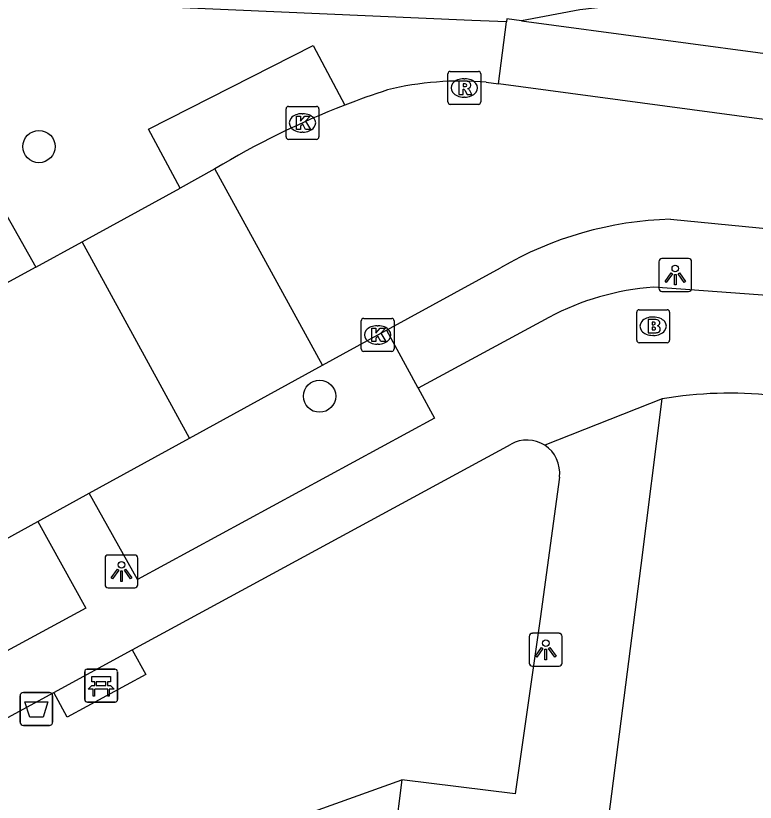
# Model space of a CAD drawing. Extents: x 161258 to 161838, y 380836 to 381727.
# Drawn here: x 161576.22 to 161598.69, y 381648.66 to 381672.56 of the extents above; entities that cross this region are included whole.
import ezdxf

# ---------------------------------------------------------------- set-up
doc = ezdxf.new("R2010")
doc.units = 0
for name, color, linetype in [('IMGEO_Afvalbak', 7, 'Continuous'), ('IMGEO_Bank', 7, 'Continuous'), ('IMGEO_Berm_groen', 7, 'Continuous'), ('IMGEO_Boom', 7, 'Continuous'), ('IMGEO_Brandkraan', 7, 'Continuous'), ('IMGEO_Groenvoorziening', 7, 'Continuous'), ('IMGEO_Kolk', 7, 'Continuous'), ('IMGEO_Lichtpunt', 7, 'Continuous'), ('IMGEO_Parkeervlak_halfverhard', 7, 'Continuous'), ('IMGEO_Parkeervlak_open', 7, 'Continuous'), ('IMGEO_Rijbaan_lokaal_open', 7, 'Continuous'), ('IMGEO_Rioolput', 7, 'Continuous'), ('IMGEO_Voetpad_open', 7, 'Continuous')]:
    doc.layers.add(name, color=color, linetype=linetype)

msp = doc.modelspace()

# ---------------------------------------------------------------- linework, layer by layer
at = {"layer": 'IMGEO_Afvalbak'}
for p, q in [((161576.449, 381652.001), (161577.239, 381652.001)), ((161577.239, 381652.001), (161576.449, 381652.001)), ((161576.349, 381651.101), (161576.349, 381651.901)), ((161576.349, 381651.901), (161576.349, 381651.101)), ((161577.339, 381651.901), (161577.339, 381651.101)), ((161577.339, 381651.101), (161577.339, 381651.901)), ((161577.239, 381651.001), (161576.449, 381651.001)), ((161576.449, 381651.001), (161577.239, 381651.001))]:
    msp.add_line(p, q, dxfattribs=at)
msp.add_lwpolyline([(161576.492, 381651.715), (161577.196, 381651.715), (161577.047, 381651.245), (161576.641, 381651.245), (161576.492, 381651.715)], dxfattribs=at)
for centre, start, end in [((161576.449, 381651.901), 90, 180), ((161576.449, 381651.901), 90, 180), ((161577.239, 381651.901), 0, 90), ((161577.239, 381651.901), 360, 90), ((161576.449, 381651.101), 180, 270), ((161576.449, 381651.101), 180, 270), ((161577.239, 381651.101), 270, 0), ((161577.239, 381651.101), 270, 0)]:
    msp.add_arc(centre, 0.1, start, end, dxfattribs=at)
at = {"layer": 'IMGEO_Bank'}
for p, q in [((161578.387, 381652.706), (161579.228, 381652.706)), ((161579.228, 381652.706), (161578.387, 381652.706)), ((161578.312, 381651.781), (161578.312, 381652.622)), ((161578.312, 381652.622), (161578.312, 381651.781)), ((161579.312, 381652.631), (161579.312, 381651.79)), ((161579.312, 381651.79), (161579.312, 381652.631)), ((161578.621, 381652.212), (161578.621, 381652.318)), ((161578.665, 381652.318), (161578.665, 381652.212)), ((161578.953, 381652.324), (161578.671, 381652.324)), ((161578.671, 381652.206), (161578.953, 381652.206)), ((161578.959, 381652.212), (161578.959, 381652.318)), ((161579.003, 381652.318), (161579.003, 381652.212)), ((161579.009, 381652.104), (161578.616, 381652.104)), ((161579.237, 381651.706), (161578.396, 381651.706)), ((161578.396, 381651.706), (161579.237, 381651.706))]:
    msp.add_line(p, q, dxfattribs=at)
for points in [[(161578.615, 381652.324), (161578.529, 381652.324), (161578.529, 381652.485), (161579.092, 381652.485), (161579.092, 381652.324), (161579.009, 381652.324)], [(161578.559, 381652.104), (161578.417, 381652.104), (161578.529, 381652.206), (161578.615, 381652.206)], [(161579.009, 381652.206), (161579.092, 381652.206), (161579.204, 381652.104), (161579.065, 381652.104)], [(161578.609, 381652.097), (161578.609, 381651.89), (161578.566, 381651.89), (161578.566, 381652.097)], [(161579.059, 381652.097), (161579.059, 381651.89), (161579.015, 381651.89), (161579.015, 381652.097)]]:
    msp.add_lwpolyline(points, dxfattribs=at)
for centre, radius, start, end in [((161578.39, 381652.628), 0.0779, 92.4484, 184.2845), ((161578.39, 381652.628), 0.0779, 92.4484, 184.2845), ((161579.234, 381652.628), 0.0779, 2.4484, 94.2845), ((161579.234, 381652.628), 0.0779, 2.4484, 94.2845), ((161578.614, 381652.317), 0.00671, 2.8957, 87.1043), ((161578.614, 381652.213), 0.00671, 272.8957, 357.1043), ((161578.671, 381652.317), 0.00671, 92.8957, 177.1043), ((161578.671, 381652.213), 0.00671, 182.8957, 267.1043), ((161578.953, 381652.317), 0.00671, 2.8957, 87.1043), ((161578.953, 381652.213), 0.00671, 272.8957, 357.1043), ((161579.01, 381652.317), 0.00671, 92.8957, 177.1043), ((161579.01, 381652.213), 0.00671, 182.8957, 267.1043), ((161578.559, 381652.097), 0.00671, 2.8957, 87.1043), ((161578.616, 381652.097), 0.00671, 92.8957, 177.1043), ((161579.008, 381652.097), 0.00671, 2.8957, 87.1043), ((161579.065, 381652.097), 0.00671, 92.8957, 177.1043), ((161578.39, 381651.784), 0.0779, 182.4484, 274.2845), ((161578.39, 381651.784), 0.0779, 182.4484, 274.2845), ((161579.234, 381651.784), 0.0779, 272.4484, 4.2845), ((161579.234, 381651.784), 0.0779, 272.4484, 4.2845)]:
    msp.add_arc(centre, radius, start, end, dxfattribs=at)
at = {"layer": 'IMGEO_Berm_groen'}
for points in [[(161412.767, 381698.536), (161419.285, 381697.682), (161419.518, 381699.804), (161598.175, 381675.897), (161597.877, 381673.07), (161595.231, 381672.953), (161593.354, 381672.734), (161591.581, 381672.404)], [(161591.126, 381672.369), (161590.075, 381672.415), (161569.243, 381673.332), (161553.615, 381674.625), (161541.328, 381675.861), (161500, 381680.965), (161479.26, 381683.527), (161448.242, 381687.62), (161413.662, 381693.013), (161412.207, 381694.368), (161412.767, 381698.536)]]:
    msp.add_lwpolyline(points, dxfattribs=at)
at = {"layer": 'IMGEO_Boom'}
for centre in [(161576.924, 381668.581), (161585.45, 381661)]:
    msp.add_circle(centre, 0.489, dxfattribs=at)
at = {"layer": 'IMGEO_Brandkraan'}
for p, q in [((161595.085, 381662.699), (161595.085, 381663.551)), ((161595.16, 381663.625), (161596.012, 381663.625)), ((161596.086, 381663.551), (161596.086, 381662.699)), ((161595.573, 381663.405), (161595.598, 381663.405)), ((161595.596, 381662.845), (161595.571, 381662.845)), ((161596.012, 381662.625), (161595.16, 381662.625))]:
    msp.add_line(p, q, dxfattribs=at)
for points in [[(161595.085, 381662.699), (161595.085, 381663.551)], [(161595.16, 381663.625), (161596.012, 381663.625)], [(161596.086, 381663.551), (161596.086, 381662.699)], [(161595.433, 381663.325), (161595.433, 381662.925), (161595.646, 381662.925)], [(161595.664, 381663.325), (161595.433, 381663.325)], [(161595.612, 381663.244), (161595.558, 381663.244), (161595.558, 381663.168)], [(161595.558, 381663.168), (161595.611, 381663.168)], [(161595.62, 381663.092), (161595.558, 381663.092), (161595.558, 381663.011)], [(161595.558, 381663.011), (161595.62, 381663.011)], [(161596.012, 381662.625), (161595.16, 381662.625)]]:
    msp.add_lwpolyline(points, dxfattribs=at)
for centre, radius, start, end in [((161595.162, 381663.549), 0.0765, 91.552, 178.448), ((161595.162, 381663.549), 0.0765, 91.552, 178.448), ((161596.01, 381663.549), 0.0765, 1.552, 88.448), ((161596.01, 381663.549), 0.0765, 1.552, 88.448), ((161595.613, 381663.206), 0.0379, 267.8285, 90.9355), ((161595.668, 381663.18), 0.145, 59.4692, 91.5367), ((161595.693, 381663.227), 0.0922, 285.5137, 58.1501), ((161595.621, 381663.051), 0.0404, 269.8759, 90.5077), ((161595.652, 381663.176), 0.251, 268.6676, 293.5347), ((161595.698, 381663.035), 0.105, 301.3115, 78.989), ((161595.162, 381662.701), 0.0765, 181.552, 268.448), ((161595.162, 381662.701), 0.0765, 181.552, 268.448), ((161596.01, 381662.701), 0.0765, 271.552, 358.448), ((161596.01, 381662.701), 0.0765, 271.552, 358.448)]:
    msp.add_arc(centre, radius, start, end, dxfattribs=at)
for centre, major_axis, ratio, start_param, end_param in [((161595.572, 381663.125), (-0.387, 0.002), 0.722429, 4.712389, 7.853982), ((161595.597, 381663.125), (-0.39, 0.002), 0.717154, 1.570796, 4.712389)]:
    msp.add_ellipse(centre, major_axis=major_axis, ratio=ratio, start_param=start_param, end_param=end_param, dxfattribs=at)
at = {"layer": 'IMGEO_Groenvoorziening'}
msp.add_lwpolyline([(161568.808, 381643.777), (161573.509, 381644.17), (161587.95, 381649.344)], dxfattribs=at)
at = {"layer": 'IMGEO_Kolk'}
for p, q in [((161584.43, 381668.875), (161584.43, 381669.727)), ((161584.505, 381669.801), (161585.357, 381669.801)), ((161585.431, 381669.727), (161585.431, 381668.875)), ((161584.918, 381669.581), (161584.943, 381669.581)), ((161584.941, 381669.021), (161584.916, 381669.021)), ((161585.357, 381668.801), (161584.505, 381668.801)), ((161586.715, 381662.435), (161586.715, 381663.287)), ((161586.79, 381663.361), (161587.642, 381663.361)), ((161587.716, 381663.287), (161587.716, 381662.435)), ((161587.203, 381663.141), (161587.228, 381663.141)), ((161587.226, 381662.581), (161587.201, 381662.581)), ((161587.642, 381662.361), (161586.79, 381662.361))]:
    msp.add_line(p, q, dxfattribs=at)
for points in [[(161584.43, 381668.875), (161584.43, 381669.727)], [(161584.505, 381669.801), (161585.357, 381669.801)], [(161585.431, 381669.727), (161585.431, 381668.875)], [(161584.751, 381669.501), (161584.874, 381669.501), (161584.874, 381669.35), (161585.004, 381669.501), (161585.168, 381669.501), (161585.022, 381669.35), (161585.175, 381669.101), (161585.023, 381669.101), (161584.938, 381669.265), (161584.874, 381669.198), (161584.874, 381669.101), (161584.751, 381669.101), (161584.751, 381669.501)], [(161585.357, 381668.801), (161584.505, 381668.801)], [(161586.715, 381662.435), (161586.715, 381663.287)], [(161586.79, 381663.361), (161587.642, 381663.361)], [(161587.716, 381663.287), (161587.716, 381662.435)], [(161587.036, 381663.061), (161587.159, 381663.061), (161587.159, 381662.91), (161587.289, 381663.061), (161587.453, 381663.061), (161587.307, 381662.91), (161587.46, 381662.661), (161587.308, 381662.661), (161587.223, 381662.825), (161587.159, 381662.758), (161587.159, 381662.661), (161587.036, 381662.661), (161587.036, 381663.061)], [(161587.642, 381662.361), (161586.79, 381662.361)]]:
    msp.add_lwpolyline(points, dxfattribs=at)
for centre, start, end in [((161584.507, 381669.725), 91.552, 178.448), ((161584.507, 381669.725), 91.552, 178.448), ((161585.355, 381669.725), 1.552, 88.448), ((161585.355, 381669.725), 1.552, 88.448), ((161584.507, 381668.877), 181.552, 268.448), ((161584.507, 381668.877), 181.552, 268.448), ((161585.355, 381668.877), 271.552, 358.448), ((161585.355, 381668.877), 271.552, 358.448), ((161586.792, 381663.285), 91.552, 178.448), ((161586.792, 381663.285), 91.552, 178.448), ((161587.64, 381663.285), 1.552, 88.448), ((161587.64, 381663.285), 1.552, 88.448), ((161586.792, 381662.437), 181.552, 268.448), ((161586.792, 381662.437), 181.552, 268.448), ((161587.64, 381662.437), 271.552, 358.448), ((161587.64, 381662.437), 271.552, 358.448)]:
    msp.add_arc(centre, 0.0765, start, end, dxfattribs=at)
for centre, major_axis, ratio, start_param, end_param in [((161584.917, 381669.301), (-0.387, 0.002), 0.722429, 4.712389, 7.853982), ((161584.942, 381669.301), (-0.39, 0.002), 0.717154, 1.570796, 4.712389), ((161587.202, 381662.861), (-0.387, 0.002), 0.722429, 4.712389, 7.853982), ((161587.227, 381662.861), (-0.39, 0.002), 0.717154, 1.570796, 4.712389)]:
    msp.add_ellipse(centre, major_axis=major_axis, ratio=ratio, start_param=start_param, end_param=end_param, dxfattribs=at)
at = {"layer": 'IMGEO_Lichtpunt'}
for p, q in [((161595.759, 381665.083), (161595.759, 381664.276)), ((161595.759, 381665.083), (161595.759, 381664.276)), ((161596.661, 381665.178), (161595.853, 381665.178)), ((161596.661, 381665.178), (161595.853, 381665.178)), ((161596.755, 381664.276), (161596.755, 381665.083)), ((161596.755, 381664.276), (161596.755, 381665.083)), ((161595.853, 381664.182), (161596.661, 381664.182)), ((161595.853, 381664.182), (161596.661, 381664.182)), ((161578.932, 381656.079), (161578.932, 381655.272)), ((161578.932, 381656.079), (161578.932, 381655.272)), ((161579.834, 381656.174), (161579.026, 381656.174)), ((161579.834, 381656.174), (161579.026, 381656.174)), ((161579.928, 381655.272), (161579.928, 381656.079)), ((161579.928, 381655.272), (161579.928, 381656.079)), ((161579.026, 381655.178), (161579.834, 381655.178)), ((161579.026, 381655.178), (161579.834, 381655.178)), ((161591.823, 381653.701), (161591.823, 381652.894)), ((161591.823, 381653.701), (161591.823, 381652.894)), ((161592.725, 381653.796), (161591.917, 381653.796)), ((161592.725, 381653.796), (161591.917, 381653.796)), ((161592.819, 381652.894), (161592.819, 381653.701)), ((161592.819, 381652.894), (161592.819, 381653.701)), ((161591.917, 381652.8), (161592.725, 381652.8)), ((161591.917, 381652.8), (161592.725, 381652.8))]:
    msp.add_line(p, q, dxfattribs=at)
for points in [[(161596.133, 381664.747), (161596.172, 381664.719), (161595.984, 381664.457), (161595.946, 381664.484), (161596.133, 381664.747)], [(161596.235, 381664.699), (161596.282, 381664.699), (161596.282, 381664.377), (161596.235, 381664.377), (161596.235, 381664.699)], [(161596.345, 381664.719), (161596.383, 381664.746), (161596.57, 381664.484), (161596.531, 381664.456), (161596.345, 381664.719)], [(161579.306, 381655.743), (161579.345, 381655.715), (161579.157, 381655.453), (161579.119, 381655.48), (161579.306, 381655.743)], [(161579.408, 381655.695), (161579.455, 381655.695), (161579.455, 381655.373), (161579.408, 381655.373), (161579.408, 381655.695)], [(161579.518, 381655.715), (161579.556, 381655.742), (161579.743, 381655.48), (161579.704, 381655.452), (161579.518, 381655.715)], [(161592.197, 381653.365), (161592.236, 381653.337), (161592.048, 381653.075), (161592.01, 381653.102), (161592.197, 381653.365)], [(161592.299, 381653.317), (161592.346, 381653.317), (161592.346, 381652.995), (161592.299, 381652.995), (161592.299, 381653.317)], [(161592.409, 381653.337), (161592.447, 381653.364), (161592.634, 381653.102), (161592.595, 381653.074), (161592.409, 381653.337)]]:
    msp.add_lwpolyline(points, dxfattribs=at)
for centre in [(161596.258, 381664.881), (161579.431, 381655.877), (161592.322, 381653.499)]:
    msp.add_circle(centre, 0.0994, dxfattribs=at)
for centre, start, end in [((161595.853, 381665.083), 90, 180), ((161595.853, 381665.083), 90, 180), ((161596.661, 381665.083), 0, 90), ((161596.661, 381665.083), 0, 90), ((161595.853, 381664.276), 180, 270), ((161595.853, 381664.276), 180, 270), ((161596.661, 381664.276), 270, 0), ((161596.661, 381664.276), 270, 360), ((161579.026, 381656.079), 90, 180), ((161579.026, 381656.079), 90, 180), ((161579.834, 381656.079), 0, 90), ((161579.834, 381656.079), 0, 90), ((161579.026, 381655.272), 180, 270), ((161579.026, 381655.272), 180, 270), ((161579.834, 381655.272), 270, 0), ((161579.834, 381655.272), 270, 360), ((161591.917, 381653.701), 90, 180), ((161591.917, 381653.701), 90, 180), ((161592.725, 381653.701), 0, 90), ((161592.725, 381653.701), 0, 90), ((161591.917, 381652.894), 180, 270), ((161591.917, 381652.894), 180, 270), ((161592.725, 381652.894), 270, 0), ((161592.725, 381652.894), 270, 360)]:
    msp.add_arc(centre, 0.0946, start, end, dxfattribs=at)
at = {"layer": 'IMGEO_Parkeervlak_halfverhard'}
for points in [[(161590.884, 381670.486), (161591.126, 381672.369)], [(161591.581, 381672.404), (161591.138, 381672.463), (161591.126, 381672.369)], [(161591.581, 381672.404), (161665.053, 381662.56), (161687.397, 381659.556)], [(161581.211, 381667.315), (161580.252, 381669.111), (161585.251, 381671.656), (161586.214, 381669.84)], [(161564.637, 381660.643), (161575.848, 381666.658), (161576.827, 381664.923)]]:
    msp.add_lwpolyline(points, dxfattribs=at)
at = {"layer": 'IMGEO_Parkeervlak_open'}
msp.add_lwpolyline([(161587.488, 381663.009), (161588.427, 381661.277), (161588.444, 381661.245)], dxfattribs=at)
at = {"layer": 'IMGEO_Rijbaan_lokaal_open'}
for points in [[(161590.516, 381670.535), (161590.884, 381670.486)], [(161662.932, 381660.822), (161590.884, 381670.486)], [(161582.269, 381667.904), (161581.211, 381667.315)], [(161585.537, 381661.94), (161582.269, 381667.904)], [(161578.238, 381665.693), (161581.211, 381667.315)], [(161596.114, 381666.375), (161600.151, 381665.982)], [(161576.827, 381664.923), (161578.238, 381665.693)], [(161581.495, 381659.722), (161578.238, 381665.693)], [(161576.827, 381664.923), (161573.063, 381662.869), (161565.807, 381658.96)], [(161587.488, 381663.009), (161590.944, 381664.897)], [(161585.537, 381661.94), (161587.216, 381662.861), (161587.488, 381663.009)], [(161581.495, 381659.722), (161585.537, 381661.94)], [(161578.449, 381658.051), (161581.495, 381659.722)], [(161576.888, 381657.195), (161578.449, 381658.051)], [(161572.552, 381654.817), (161575.385, 381656.37), (161576.888, 381657.195)]]:
    msp.add_lwpolyline(points, dxfattribs=at)
for centre, radius, start, end in [((161589.71, 381661.359), 9.211, 84.98, 103.8115), ((161595.138, 381646.941), 24.576, 108.0787, 111.2905), ((161595.527, 381645.875), 25.711, 111.2369, 121.0419), ((161596.403, 381655.584), 10.794, 91.5318, 120.3765)]:
    msp.add_arc(centre, radius, start, end, dxfattribs=at)
at = {"layer": 'IMGEO_Rioolput'}
for p, q in [((161589.422, 381670.864), (161590.274, 381670.864)), ((161589.347, 381669.938), (161589.347, 381670.79)), ((161589.835, 381670.644), (161589.86, 381670.644)), ((161590.348, 381670.79), (161590.348, 381669.938)), ((161590.274, 381669.864), (161589.422, 381669.864)), ((161589.858, 381670.084), (161589.833, 381670.084))]:
    msp.add_line(p, q, dxfattribs=at)
for points in [[(161589.422, 381670.864), (161590.274, 381670.864)], [(161589.347, 381669.938), (161589.347, 381670.79)], [(161590.348, 381670.79), (161590.348, 381669.938)], [(161589.936, 381670.562), (161589.684, 381670.564), (161589.684, 381670.164)], [(161589.862, 381670.483), (161589.808, 381670.483), (161589.808, 381670.402)], [(161589.808, 381670.402), (161589.86, 381670.402)], [(161589.684, 381670.164), (161589.808, 381670.164), (161589.808, 381670.326), (161589.819, 381670.326)], [(161589.866, 381670.297), (161589.937, 381670.164), (161590.077, 381670.164), (161590.012, 381670.29)], [(161590.274, 381669.864), (161589.422, 381669.864)]]:
    msp.add_lwpolyline(points, dxfattribs=at)
for centre, radius, start, end in [((161589.424, 381670.788), 0.0765, 91.552, 178.448), ((161589.424, 381670.788), 0.0765, 91.552, 178.448), ((161590.272, 381670.788), 0.0765, 1.552, 88.448), ((161590.272, 381670.788), 0.0765, 1.552, 88.448), ((161589.844, 381670.591), 0.19, 274.7715, 282.9687), ((161589.868, 381670.387), 0.0964, 77.0061, 93.1865), ((161589.882, 381670.444), 0.0378, 276.6634, 79.6772), ((161589.935, 381670.452), 0.109, 350.3612, 89.416), ((161589.933, 381670.452), 0.112, 277.5842, 350.9817), ((161589.917, 381670.237), 0.108, 29.5134, 73.7905), ((161589.818, 381670.273), 0.0533, 26.0293, 88.6989), ((161589.424, 381669.94), 0.0765, 181.552, 268.448), ((161589.424, 381669.94), 0.0765, 181.552, 268.448), ((161590.272, 381669.94), 0.0765, 271.552, 358.448), ((161590.272, 381669.94), 0.0765, 271.552, 358.448)]:
    msp.add_arc(centre, radius, start, end, dxfattribs=at)
for centre, major_axis, ratio, start_param, end_param in [((161589.834, 381670.364), (-0.387, 0.002), 0.722429, 4.712389, 7.853982), ((161589.859, 381670.364), (-0.39, 0.002), 0.717154, 1.570796, 4.712389)]:
    msp.add_ellipse(centre, major_axis=major_axis, ratio=ratio, start_param=start_param, end_param=end_param, dxfattribs=at)
at = {"layer": 'IMGEO_Voetpad_open'}
for points in [[(161599.88, 381663.996), (161595.593, 381664.309)], [(161592.419, 381663.391), (161588.444, 381661.245)], [(161588.444, 381661.245), (161588.939, 381660.332), (161579.916, 381655.433), (161578.449, 381658.051)], [(161588.317, 381602.109), (161595.221, 381655.854), (161595.863, 381660.915)], [(161595.863, 381660.915), (161592.29, 381659.51)], [(161579.755, 381653.291), (161591.267, 381659.543)], [(161592.738, 381658.544), (161592.154, 381654.235), (161591.393, 381648.925), (161587.95, 381649.344)], [(161576.888, 381657.195), (161578.343, 381654.561), (161567.48, 381648.674)], [(161577.37, 381651.995), (161579.755, 381653.291)], [(161579.755, 381653.291), (161580.168, 381652.549), (161577.783, 381651.245), (161577.37, 381651.995)], [(161571.218, 381648.654), (161577.37, 381651.995)], [(161587.95, 381649.344), (161587.102, 381642.619), (161587.945, 381642.513)]]:
    msp.add_lwpolyline(points, dxfattribs=at)
for centre, radius, start, end in [((161596.165, 381656.384), 7.946, 94.1313, 118.1311), ((161597.923, 381648.903), 12.188, 83.9751, 99.7301), ((161591.751, 381658.673), 0.996, 57.226, 119.0788), ((161591.751, 381658.673), 0.995, 352.5453, 57.2154)]:
    msp.add_arc(centre, radius, start, end, dxfattribs=at)

doc.saveas('drawing.dxf')
